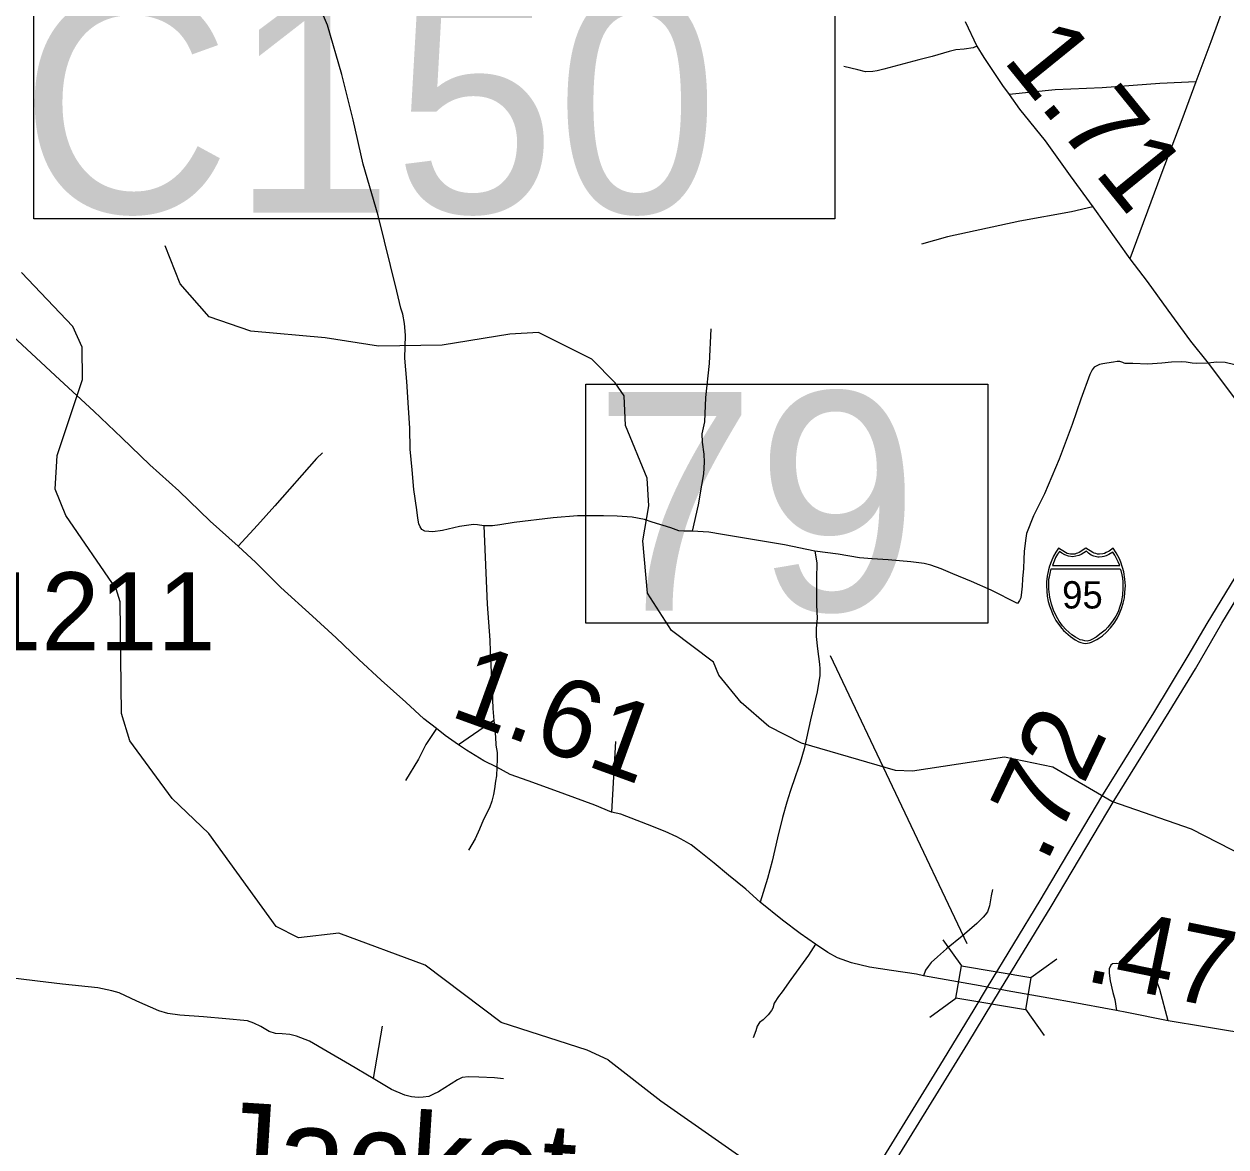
# Model space of a CAD drawing. Extents: x 2290615 to 2522933, y 819489 to 1012715.
# Drawn here: x 2364933 to 2372633, y 904288 to 911481 of the extents above; entities that cross this region are included whole.
import ezdxf

# ---------------------------------------------------------------- set-up
doc = ezdxf.new("R2010")
doc.units = 0
for name, color, linetype in [('Exist Hydrographic Creek Single Shore Label', 7, 'Continuous'), ('Exist Hydrographic Misc Water Feature', 7, 'Continuous'), ('Exist Road Non-System Type 51', 7, 'Continuous'), ('Exist Road Primary Interstate Divided Center Attributed', 7, 'Continuous'), ('Exist Road Primary Interstate Mileage Hundredths English Label', 7, 'Continuous'), ('Exist Road Primary Interstate Shield CELL', 7, 'Continuous'), ('Exist Road Primary Interstate Shield Number Label', 7, 'Continuous'), ('Exist Road Primary Interstate Structure Standard Bridge CELL', 7, 'Continuous'), ('Exist Road Primary Interstate Structure Standard Bridge Number Label', 7, 'Continuous'), ('Exist Road Secondary Mileage Hundredths English Label', 7, 'Continuous'), ('Exist Road Secondary Structure Culvert Number Label', 7, 'Continuous'), ('Exist Road Secondary Type 51 Attributed', 7, 'Continuous'), ('Exist Road Secondary Type 51 Number Label', 7, 'Continuous')]:
    doc.layers.add(name, color=color, linetype=linetype)

msp = doc.modelspace()

# ---------------------------------------------------------------- linework, layer by layer
at = {"layer": 'Exist Hydrographic Misc Water Feature'}
for points in [[(2368720.5, 909183.4), (2368570.6, 909334.9), (2368227.5, 909504.7), (2368044.4, 909493.9), (2367611.5, 909423.6), (2367203.5, 909416.8), (2366861.4, 909471.6), (2366386.3, 909514.5), (2366118.3, 909605.2), (2365932.4, 909817.5), (2365837.4, 910059.9)], [(2368674.5, 904845.4), (2368540.4, 904908.8), (2367988.4, 905086.5), (2367501.4, 905453.7), (2366948.4, 905657.6), (2366690.4, 905627.4), (2366548.5, 905700.3), (2366116.5, 906296.4), (2365880.5, 906519.8), (2365609.4, 906889.5), (2365557.3, 907064.6), (2365548.5, 907779.8), (2365522.5, 907864.1), (2365200.3, 908333.4), (2365131.4, 908501.3), (2365145.4, 908718.4), (2365306.3, 909204.3), (2365304.5, 909411), (2365244.4, 909543.2), (2364915.3, 909890.7)], [(2373007.5, 906017.7), (2372412.4, 906324.9), (2371901.4, 906500.8), (2371523.5, 906721.8), (2371214.5, 906784.5), (2370624.4, 906694.6), (2370515.5, 906700), (2369913.4, 906875.5), (2369704.5, 906981.9), (2369527.5, 907135.4), (2369383.4, 907310.2), (2369348.5, 907394), (2369079.5, 907596.4), (2368926.5, 907836.2), (2368896.4, 908169.8), (2368935.6, 908394.7), (2368924.5, 908571.5), (2368786.5, 908910.5), (2368776.4, 909100.5), (2368720.5, 909183.4)], [(2368674.5, 904845.4), (2369011.8, 904583.5), (2369729.3, 904081.1), (2370106.8, 903793.1)]]:
    msp.add_lwpolyline(points, dxfattribs=at)
at = {"layer": 'Exist Road Non-System Type 51'}
for p, q in [((2367942.2, 907019.3), (2367715.5, 906865.1)), ((2367942.2, 907019.3), (2367715.5, 906865.1)), ((2368722.2, 906885.3), (2368697, 906432.7)), ((2368722.2, 906885.3), (2368697, 906432.7)), ((2367226.4, 905062), (2367168.5, 904727.2)), ((2367226.4, 905062), (2367168.5, 904727.2))]:
    msp.add_line(p, q, dxfattribs=at)
for points in [[(2367878.5, 908267.1), (2367837.4, 908274), (2367811.4, 908275.3), (2367722.4, 908261.6), (2367612.8, 908236.9), (2367552.5, 908228.7), (2367501.2, 908232.2), (2367482, 908243.1), (2367470.3, 908260.2), (2367460.8, 908280.8), (2367456, 908315.8), (2367448.4, 908369.9), (2367430.6, 908498.7), (2367418.3, 908624.8), (2367407.3, 908757.7), (2367404.6, 908893.4), (2367395, 909023.6), (2367384.1, 909190.8), (2367373.1, 909340.2), (2367375.8, 909488.2), (2367370.4, 909562.2), (2367359.4, 909622.5), (2367346.4, 909661.6), (2367320.4, 909769.8), (2367201.2, 910255), (2367106.1, 910582.8), (2367040.3, 910866.9), (2366967.7, 911158.8), (2366877.5, 911473.9), (2366777.3, 911711.1)], [(2372626.2, 911613.4), (2372535.4, 911368.1), (2372440.4, 911111.7)], [(2371035.7, 911340.2), (2371013.2, 911328.9), (2370955.8, 911320.2), (2370902.2, 911316.5), (2370858.5, 911305.2), (2370751.2, 911274), (2370665.2, 911251.6), (2370567.8, 911226), (2370441.8, 911192.9), (2370398.2, 911181.6), (2370370.7, 911176.7), (2370323.3, 911174.2), (2370273.4, 911187.9), (2370183.6, 911209.1)], [(2372440.4, 911111.7), (2372209.6, 911099.3), (2371839.1, 911073.1), (2371537.7, 911058.9), (2371244, 911029.4)], [(2372440.4, 911111.7), (2372350.2, 910867.9), (2372214.8, 910512.1), (2372016, 909977.5)], [(2371778.6, 910311), (2371642.6, 910278.5), (2371313, 910218.2), (2370848.3, 910117.9), (2370683.1, 910071.8)], [(2369332.5, 909529.9), (2369321.5, 909306), (2369298.3, 909089.7), (2369292.3, 908933.6), (2369275.5, 908855.4), (2369276.2, 908803.4), (2369287.2, 908725.5), (2369289.9, 908675.5), (2369284.8, 908599.5), (2369271.7, 908527.3), (2369251.5, 908401.2), (2369213.7, 908232.6)], [(2372689.3, 909297.4), (2372628.2, 909312.4), (2372572.1, 909316.1), (2372517.8, 909308), (2372446, 909306.2), (2372415.5, 909309.3), (2372376.8, 909315.5), (2372346.9, 909318), (2372284.5, 909314.3), (2372222.1, 909309.3), (2372131, 909303), (2372034.9, 909305.9), (2371986.3, 909307.6), (2371979.5, 909308.7), (2371971.4, 909312.3), (2371958.1, 909317), (2371952, 909318.6), (2371948.6, 909319.1), (2371944.3, 909319.3), (2371936.2, 909318.7), (2371912.1, 909314.9), (2371869.7, 909309.9), (2371843.5, 909303.7), (2371822.3, 909299.9), (2371806.1, 909292.4), (2371788.6, 909283.7), (2371774.9, 909266.2), (2371759.9, 909236.3), (2371703.8, 909077.7), (2371646.4, 908915.5), (2371564, 908694.5), (2371470.5, 908472.3), (2371399.3, 908331.3), (2371355.7, 908217.7), (2371348.2, 908174), (2371339.5, 908101.6), (2371338.2, 908052.9), (2371334.5, 907994.3), (2371328.2, 907926.9), (2371327, 907879.4), (2371322.6, 907842.6), (2371318.9, 907806.4), (2371310.1, 907788.9), (2371297.7, 907770.2), (2371128, 907855.1), (2371002, 907910), (2370883.5, 907959.9), (2370807.4, 907992.4), (2370742.2, 908015.1), (2370698.2, 908026.5), (2370612.8, 908036.1), (2370467.9, 908049.5), (2370365.8, 908056.1), (2370285.6, 908063), (2370147.5, 908085.2), (2369999.2, 908105.1)], [(2366843.7, 908733.8), (2366806.8, 908697.9), (2366539.6, 908395.2), (2366428.7, 908270.5), (2366304, 908137.6)], [(2366843.7, 908733.8), (2366806.8, 908697.9), (2366539.6, 908395.2), (2366428.7, 908270.5), (2366304, 908137.6)], [(2369213.7, 908232.6), (2369159.7, 908232), (2369127.8, 908235.5), (2369075.4, 908254.7), (2368957, 908291.3), (2368906.7, 908306.7), (2368828.6, 908323.5), (2368732.6, 908328.3), (2368644.7, 908332), (2368478.8, 908332), (2368323.1, 908318.2), (2368073.4, 908289.2), (2367979.7, 908273.9), (2367933.8, 908267.4), (2367878.5, 908267.1)], [(2367878.5, 908267.1), (2367899.8, 907764.8), (2367917.6, 907534.6), (2367918.9, 907461.9), (2367924.4, 907329), (2367932.6, 907215.2), (2367935.4, 907096), (2367942.2, 907019.3)], [(2367878.5, 908267.1), (2367899.8, 907764.8), (2367917.6, 907534.6), (2367918.9, 907461.9), (2367924.4, 907329), (2367932.6, 907215.2), (2367935.4, 907096), (2367942.2, 907019.3)], [(2369999.2, 908105.1), (2369804.7, 908144.5), (2369560.3, 908185.4), (2369407.9, 908211.3), (2369319.9, 908226.1), (2369213.7, 908232.6)], [(2369999.2, 908105.1), (2370012.3, 908029.4), (2370008.9, 907927.5), (2370010.2, 907840.1), (2370008.9, 907759), (2370013, 907675.4), (2370007.9, 907609.4), (2370006.4, 907557.3), (2370015.6, 907479.4), (2370028.8, 907381.7), (2370031.2, 907351.8), (2370029.8, 907307.7), (2370013.1, 907203.6), (2369971.5, 907025), (2369929.9, 906838.6), (2369905.2, 906750.1), (2369874.4, 906665.8), (2369839.7, 906565.3), (2369818.7, 906497), (2369791.9, 906398.7), (2369759.6, 906268.3), (2369725.5, 906118), (2369695, 906007.5), (2369648.5, 905857.1)], [(2367942.2, 907019.3), (2367953.2, 906915.1), (2367954.6, 906863), (2367962.8, 906815.1), (2367964.1, 906772.6), (2367961.4, 906720.5), (2367959, 906666.3), (2367953.2, 906631.4), (2367946.3, 906582.1), (2367940.9, 906546.4), (2367929.9, 906502.6), (2367913.5, 906461.5), (2367876.5, 906386.1), (2367850.5, 906323.1), (2367821.7, 906261.4), (2367780.6, 906188.8)], [(2367574.4, 906967.9), (2367507.3, 906866.5), (2367459.4, 906771.9), (2367375.8, 906636.2)], [(2367574.4, 906967.9), (2367507.3, 906866.5), (2367459.4, 906771.9), (2367375.8, 906636.2)], [(2371137.9, 905937.5), (2371128.7, 905896.9), (2371117.2, 905831.9), (2371103.9, 905793.7), (2371090.5, 905774.6), (2371077.1, 905761.2), (2371037, 905719.2), (2370943.4, 905638.9), (2370842.2, 905556.8), (2370784.9, 905507.1), (2370742.9, 905470.8), (2370723.8, 905444), (2370708.5, 905421.1), (2370695.3, 905385.3)], [(2370002.9, 905587.8), (2369957.3, 905517.7), (2369845.1, 905361.5), (2369789, 905282.6), (2369766.2, 905251), (2369737.7, 905210.2), (2369730, 905178.1), (2369720.2, 905162.1), (2369700.6, 905133.9), (2369667, 905103.3), (2369644.4, 905085.3), (2369628.6, 905062.5), (2369619.8, 905032.6), (2369602.6, 904986.6)], [(2372262.5, 905096.3), (2372208.2, 905296.7), (2372184.4, 905360), (2372168.3, 905377), (2372144.4, 905391.7), (2372122, 905411.1), (2372101.1, 905429.1), (2372083.1, 905439.6), (2372063.9, 905446.6), (2372050.3, 905450.9), (2372027.4, 905455.1), (2371992.6, 905457.7), (2371975.6, 905457.7), (2371956.1, 905459.4), (2371928.1, 905463.6), (2371906, 905461.9), (2371895.8, 905451.7), (2371884.1, 905429.1), (2371884.1, 905400.7), (2371890.1, 905352.7), (2371907.7, 905278.5), (2371921.3, 905231.8), (2371930.9, 905162.6)], [(2367168.5, 904727.2), (2367017.6, 904815.5), (2366874.5, 904899.7), (2366761.7, 904966.3), (2366677.4, 904997.5), (2366635.3, 905008.9), (2366585.3, 905012.3), (2366543.1, 905015.8), (2366503, 905027.3), (2366448.7, 905060.5), (2366404.6, 905082.1), (2366364.4, 905095.5), (2366226.1, 905109.8), (2366082.2, 905122.1), (2365930.1, 905132.3), (2365854, 905143.4), (2365795.6, 905160.8), (2365655, 905223.1), (2365542.4, 905275.7), (2365494.2, 905289.1), (2365406, 905307.9), (2365179.8, 905331.3), (2365017.8, 905349.3), (2364773.4, 905380.5)], [(2367168.5, 904727.2), (2367017.6, 904815.5), (2366874.5, 904899.7), (2366761.7, 904966.3), (2366677.4, 904997.5), (2366635.3, 905008.9), (2366585.3, 905012.3), (2366543.1, 905015.8), (2366503, 905027.3), (2366448.7, 905060.5), (2366404.6, 905082.1), (2366364.4, 905095.5), (2366226.1, 905109.8), (2366082.2, 905122.1), (2365930.1, 905132.3), (2365854, 905143.4), (2365795.6, 905160.8), (2365655, 905223.1), (2365542.4, 905275.7), (2365494.2, 905289.1), (2365406, 905307.9), (2365179.8, 905331.3), (2365017.8, 905349.3), (2364773.4, 905380.5)], [(2368004.3, 904725.3), (2367946.3, 904730.7), (2367846.2, 904735.4), (2367780.2, 904736.7), (2367740.3, 904732.3), (2367710.5, 904717.8), (2367587.3, 904642.4), (2367555.6, 904626.1), (2367525.8, 904611.6), (2367489.9, 904607.2), (2367457.8, 904604.8), (2367415.8, 904608.3), (2367371.8, 904619.7), (2367287.4, 904656.9), (2367168.5, 904727.2)], [(2368004.3, 904725.3), (2367946.3, 904730.7), (2367846.2, 904735.4), (2367780.2, 904736.7), (2367740.3, 904732.3), (2367710.5, 904717.8), (2367587.3, 904642.4), (2367555.6, 904626.1), (2367525.8, 904611.6), (2367489.9, 904607.2), (2367457.8, 904604.8), (2367415.8, 904608.3), (2367371.8, 904619.7), (2367287.4, 904656.9), (2367168.5, 904727.2)]]:
    msp.add_lwpolyline(points, dxfattribs=at)
at = {"layer": 'Exist Road Primary Interstate Divided Center Attributed'}
for points in [[(2373068.6, 908558.3), (2372956.9, 908373.2), (2372808.5, 908133.4), (2372510.1, 907641), (2372387.9, 907433.7), (2372168.5, 907068.2), (2371835.7, 906532.7), (2371439.5, 905866.8), (2371101.9, 905311.5)], [(2371187.2, 905296.7), (2371512.8, 905828.4), (2371917.2, 906507.1), (2372268.6, 907076.3), (2372436.8, 907351.1), (2372606.7, 907643.3), (2372884.2, 908099.6), (2373031.4, 908339.4), (2373121, 908488.5)], [(2371101.9, 905311.5), (2371018, 905169.8), (2370796.4, 904807.7), (2370420.9, 904196.8), (2370162.3, 903773.1), (2369781.9, 903130.1), (2369360.8, 902430.5), (2369136.7, 902056.1), (2368901.6, 901679.1), (2368613, 901165.5), (2368412.7, 900782.9), (2368274, 900500.4), (2368137.7, 900194.9), (2368016.3, 899902.6), (2367916.1, 899634.9), (2367842.3, 899424.7), (2367755.3, 899157), (2367659.1, 898855), (2367594.9, 898637.5)], [(2367676.6, 898627.7), (2367743.8, 898852.1), (2367840.6, 899163.6), (2367909.6, 899363.9), (2368013, 899636.5), (2368088.5, 899815.6), (2368239.5, 900144), (2368403.7, 900475.8), (2368553.9, 900753.3), (2368736.1, 901106.4), (2368907.7, 901440.2), (2369235.2, 902021.6), (2369483.9, 902457.6), (2369796.6, 902989.7), (2370260.8, 903773.1), (2370544, 904243.6), (2370791.4, 904645.1), (2370978.6, 904950.6), (2371187.2, 905296.7)]]:
    msp.add_lwpolyline(points, dxfattribs=at)
at = {"layer": 'Exist Road Primary Interstate Shield CELL'}
for points in [[(2371735.7, 907513.7), (2371745.1, 907514.6), (2371757.9, 907517), (2371770.2, 907521.1), (2371784.4, 907527.3), (2371805.2, 907538.9), (2371821.9, 907548.7), (2371841.3, 907561.7), (2371867.4, 907585.4), (2371893.4, 907612.8), (2371916.4, 907643.9), (2371934.7, 907672.9), (2371950.8, 907706), (2371964.2, 907736.9), (2371974.9, 907772.3), (2371981.9, 907806.5), (2371985.5, 907842.2), (2371987.9, 907881.8), (2371985.2, 907926.3), (2371977.4, 907971.9), (2371970.2, 908000.2), (2371959.1, 908034.2), (2371950.1, 908055.9), (2371929.3, 908094.3), (2371910.6, 908123.9), (2371883.3, 908104.7), (2371865.6, 908095.3), (2371854.7, 908090.4), (2371843.6, 908088.2), (2371823.1, 908085.7), (2371810.2, 908086.3), (2371798.2, 908089), (2371788.1, 908091.2), (2371779.9, 908095.3), (2371735.7, 908123.9), (2371691.4, 908095.3), (2371682.1, 908091), (2371672.6, 908089), (2371663.4, 908086.5), (2371648.3, 908085.7), (2371636.7, 908086.1), (2371624.9, 908088.2), (2371615.5, 908090.2), (2371605, 908095.3), (2371559.8, 908123.9), (2371542.1, 908098.2), (2371527.7, 908072.8), (2371512.3, 908036.8), (2371502.8, 908009), (2371495.9, 907986.1), (2371487.6, 907944.2), (2371483.3, 907907.6), (2371482.5, 907881.8), (2371487.3, 907817.3), (2371494.3, 907782.9), (2371501.5, 907755.1), (2371525.4, 907695.1), (2371543.3, 907661.5), (2371558.8, 907637.3), (2371580.3, 907610.1), (2371592, 907597.2), (2371636.8, 907558), (2371666.8, 907537.6), (2371690.7, 907524.7), (2371701.9, 907520.4), (2371719.5, 907515.5)], [(2371565.2, 908103.1), (2371554.2, 908086.2), (2371541.5, 908063.4), (2371531.4, 908039.7), (2371521.1, 908013.5), (2371952.6, 908013.4), (2371942.6, 908035.8), (2371931.8, 908058.3), (2371920.5, 908078.9), (2371906.8, 908098.8), (2371882.6, 908083.6), (2371865, 908075.2), (2371850.8, 908070.3), (2371838.8, 908067.6), (2371820.2, 908066.2), (2371811.9, 908066.7), (2371786, 908072.5), (2371768.4, 908079.7), (2371751.7, 908090.9), (2371738.2, 908103.6), (2371704, 908082.9), (2371688.9, 908076.2), (2371671.4, 908071.8), (2371652.3, 908069.4), (2371622.9, 908072.5), (2371599.8, 908080.5), (2371580, 908090.9)], [(2371955.2, 907992.1), (2371959.8, 907979.9), (2371966.1, 907952.9), (2371969.5, 907932), (2371972.9, 907908), (2371971.7, 907866.9), (2371969.7, 907824.3), (2371965.8, 907799.1), (2371960.6, 907776.2), (2371953.4, 907750.7), (2371941.9, 907716.9), (2371926, 907688.2), (2371906.1, 907656.4), (2371884.6, 907628.5), (2371875.3, 907617), (2371857.6, 907598.3), (2371825.4, 907572.4), (2371801.8, 907554.8), (2371773.7, 907538.2), (2371759.4, 907531.8), (2371742.7, 907528.4), (2371729, 907529.3), (2371712.4, 907533.7), (2371698.9, 907537.4), (2371669.5, 907553.3), (2371645.6, 907569.3), (2371605.9, 907601.9), (2371584.4, 907627), (2371564.4, 907656.4), (2371546.5, 907686.5), (2371527.4, 907726.1), (2371514, 907766.1), (2371504.2, 907809.1), (2371497.6, 907861.8), (2371496.8, 907893.8), (2371498.8, 907924.7), (2371501.7, 907940.8), (2371505.6, 907960.9), (2371513.5, 907991.9)]]:
    msp.add_lwpolyline(points, close=True, dxfattribs=at)
at = {"layer": 'Exist Road Primary Interstate Structure Standard Bridge CELL'}
for p, q in [((2370817.8, 905615.4), (2370937.4, 905448)), ((2371381.9, 905372.9), (2371549.3, 905492.6)), ((2370735.4, 905120.6), (2370902.9, 905240.3)), ((2371348.1, 905170), (2371467.7, 905002.5))]:
    msp.add_line(p, q, dxfattribs=at)
msp.add_lwpolyline([(2370937.4, 905448), (2371382, 905373.9), (2371347.4, 905166.2), (2370902.9, 905240.3)], close=True, dxfattribs=at)
at = {"layer": 'Exist Road Primary Interstate Structure Standard Bridge Number Label'}
msp.add_line((2370975.1, 905590.3), (2370099, 907435.1), dxfattribs=at)
msp.add_lwpolyline([(2368531.4, 909173.4), (2371107.9, 909173.4), (2371107.9, 907644.2), (2368531.4, 907644.2)], close=True, dxfattribs=at)
at = {"layer": 'Exist Road Secondary Structure Culvert Number Label'}
msp.add_lwpolyline([(2364995.1, 911693.1), (2370126.5, 911693.1), (2370126.5, 910233.2), (2364995.1, 910233.2)], close=True, dxfattribs=at)
at = {"layer": 'Exist Road Secondary Type 51 Attributed'}
for points in [[(2370961.5, 911498.1), (2371035.7, 911340.2), (2371081.8, 911266.5), (2371136.7, 911184.1), (2371200.4, 911088), (2371244, 911029.4), (2371308.9, 910935.7), (2371474.1, 910732.1), (2371635.1, 910508.4), (2371778.6, 910311), (2372016, 909977.5), (2372127.8, 909833), (2372260.2, 909648.9), (2372404.8, 909450.7), (2372517.8, 909308), (2372770.9, 908972.8), (2373043.2, 908592.4), (2373068.6, 908558.3)], [(2371101.9, 905311.5), (2371058.6, 905319.8), (2370695.3, 905385.3), (2370649, 905394.5), (2370490.3, 905417.7), (2370348.3, 905440.5), (2370232.6, 905466.8), (2370142.9, 905500.4), (2370081.8, 905533.5), (2370002.9, 905587.8), (2369904.4, 905654.8), (2369791.1, 905740.2), (2369648.5, 905857.1), (2369556.1, 905939), (2369445.1, 906030.2), (2369353.9, 906106.2), (2369247.5, 906191.6), (2369205.5, 906223.2), (2369161.6, 906249.5), (2369114.9, 906274), (2369040.1, 906309.1), (2368926.7, 906354.7), (2368755, 906419.9), (2368697, 906432.7), (2368588.7, 906477.9), (2368332.6, 906572.5), (2368162.8, 906634.2), (2368047, 906673.3), (2367961.4, 906720.5), (2367878.5, 906762.3), (2367822.4, 906796.6), (2367767.6, 906829.5), (2367715.5, 906865.1), (2367631.3, 906923.3), (2367574.4, 906967.9), (2367494.3, 907031.6), (2367378.6, 907136.5), (2367220.4, 907278.3), (2367076.5, 907411.2), (2366931.4, 907549.7), (2366780.7, 907688.1), (2366577, 907871.3), (2366416.9, 908031.4), (2366304, 908137.6), (2366126, 908295.8), (2365923.7, 908491.2), (2365737.6, 908657.7), (2365558.2, 908830.4), (2365379.7, 909000.6), (2365161.4, 909201.9), (2364981.3, 909371.6), (2364799.4, 909539.5)], [(2371187.2, 905296.7), (2371145.1, 905304.2), (2371101.9, 905311.5)], [(2373618, 905263.5), (2373448.9, 905197.7), (2373228.3, 905098.8), (2373121, 905055.4), (2373062, 905036), (2373003.3, 905022.7), (2372940.2, 905014.9), (2372887.1, 905009.4), (2372800.8, 905010.5), (2372661.4, 905029.3), (2372495, 905056.9), (2372262.5, 905096.3), (2371997.9, 905150.4), (2371930.9, 905162.6), (2371629.2, 905217.5), (2371534.8, 905234.3), (2371231.7, 905288.7), (2371187.2, 905296.7)]]:
    msp.add_lwpolyline(points, dxfattribs=at)

# ---------------------------------------------------------------- texts
at = {"layer": 'Exist Hydrographic Creek Single Shore Label'}
msp.add_text('Jacket', height=600, rotation=356.35511, dxfattribs=at).set_placement((2366135.5, 903984.6))
at = {"layer": 'Exist Road Primary Interstate Mileage Hundredths English Label'}
msp.add_text('.72', height=500, rotation=64.56581, dxfattribs=at).set_placement((2371479.7, 906097.2))
at = {"layer": 'Exist Road Primary Interstate Shield Number Label'}
msp.add_text('95', height=175, dxfattribs=at).set_placement((2371582.8, 907737.4))
at = {"layer": 'Exist Road Primary Interstate Structure Standard Bridge Number Label'}
msp.add_text('79', height=1400, dxfattribs=at).set_placement((2368581.5, 907723.3))
at = {"layer": 'Exist Road Secondary Mileage Hundredths English Label'}
for s, rotation, p in [('1.71', 309.03935, (2371196.8, 911250.6)), ('1.61', 340.04413, (2367649.9, 907052)), ('.47', 348.44971, (2371716.8, 905355))]:
    msp.add_text(s, height=500, rotation=rotation, dxfattribs=at).set_placement(p)
at = {"layer": 'Exist Road Secondary Structure Culvert Number Label'}
msp.add_text('C150', height=1400, dxfattribs=at).set_placement((2364906.3, 910272.2))
at = {"layer": 'Exist Road Secondary Type 51 Number Label'}
msp.add_text('1211', height=500, rotation=360, dxfattribs=at).set_placement((2364672.2, 907469.5))

doc.saveas('drawing.dxf')
